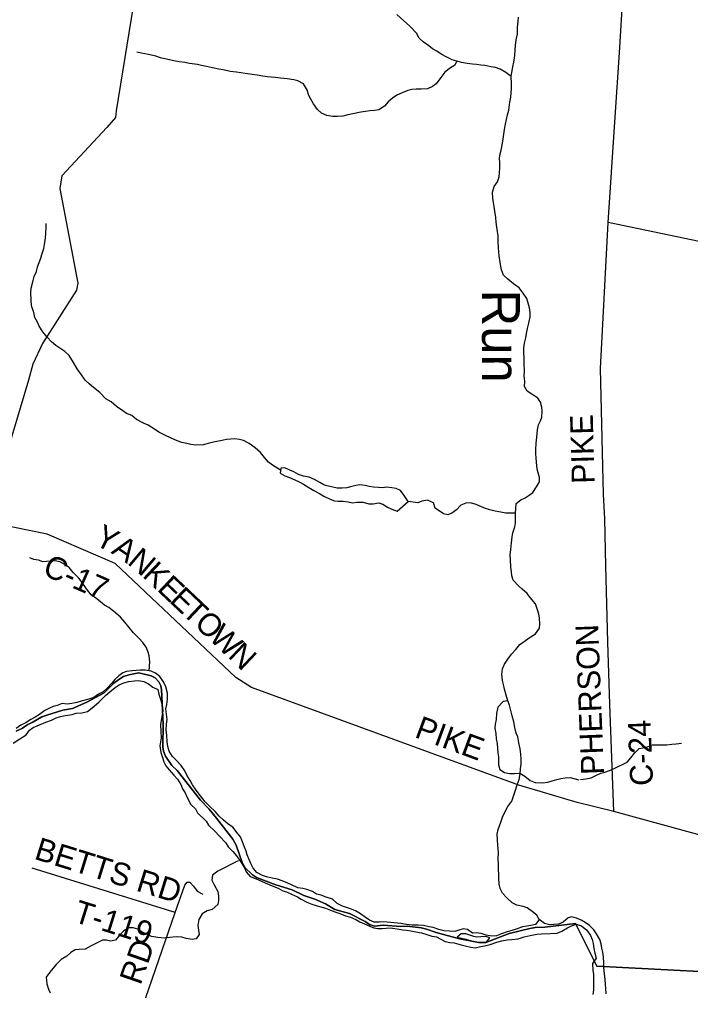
# Model space of a CAD drawing. Extents: x 1643459 to 2064572, y 425441 to 780708.
# Drawn here: x 1785105 to 1793944, y 586239 to 599024 of the extents above; entities that cross this region are included whole.
import ezdxf

# ---------------------------------------------------------------- set-up
doc = ezdxf.new("R2010")
doc.units = 0
for name, color, linetype in [('GM_X_City_Street', 7, 'Continuous'), ('GM_X_Interchange_Ramps', 7, 'Continuous'), ('GM_X_Major_River', 7, 'Continuous'), ('GM_X_Major_River_Text', 7, 'Continuous'), ('GM_X_Minor_Lake', 7, 'Continuous'), ('GM_X_Section_Text', 7, 'Continuous'), ('GM_X_Township_Subdivision_Text', 7, 'Continuous'), ('GM_X_Unincorporated_Text', 7, 'Continuous'), ('GM_X_US_Route', 7, 'Continuous')]:
    doc.layers.add(name, color=color, linetype=linetype)

msp = doc.modelspace()

# ---------------------------------------------------------------- linework, layer by layer
at = {"layer": 'GM_X_City_Street'}
for points in [[(1785063, 589654), (1785145, 589695), (1785215, 589743), (1785275, 589767), (1785400, 589841), (1785464, 589866), (1785676, 589929), (1785804, 589953), (1785995, 590034), (1786220, 590157), (1786348, 590285), (1786415, 590336), (1786475, 590372), (1786545, 590396), (1786679, 590421), (1786839, 590382), (1786891, 590356), (1786943, 590305), (1786969, 590253), (1786976, 590201), (1786998, 589744), (1786995, 589449), (1787004, 589391), (1787030, 589326), (1787112, 589201), (1787183, 589135), (1787488, 588746), (1787603, 588629), (1787702, 588510), (1787915, 588234), (1787961, 588154), (1788044, 587911), (1788075, 587860), (1788173, 587764), (1788229, 587729), (1788481, 587630), (1788696, 587566), (1788850, 587491), (1788996, 587442), (1789134, 587383), (1789259, 587305), (1789453, 587255), (1789657, 587148), (1789717, 587108), (1789779, 587089), (1789897, 587101), (1790127, 587083), (1790213, 587085), (1790395, 587064), (1790467, 587049), (1790593, 587003), (1790900, 586921), (1791176, 586867), (1791248, 586871), (1791553, 586991), (1791826, 587054), (1791898, 587068), (1792026, 587075), (1792428, 587123), (1792709, 586559), (1794061, 586488)], [(1794061, 586488), (1792709, 586559), (1792428, 587123), (1792026, 587075), (1791898, 587068), (1791826, 587054), (1791553, 586991), (1791248, 586871), (1791176, 586867), (1790900, 586921), (1790593, 587003), (1790467, 587049), (1790395, 587064), (1790213, 587085), (1790127, 587083), (1789897, 587101), (1789779, 587089), (1789717, 587108), (1789657, 587148), (1789453, 587255), (1789259, 587305), (1789134, 587383), (1788996, 587442), (1788850, 587491), (1788696, 587566), (1788481, 587630), (1788229, 587729), (1788173, 587764), (1788075, 587860), (1788044, 587911), (1787961, 588154), (1787915, 588234), (1787702, 588510), (1787603, 588629), (1787488, 588746), (1787183, 589135), (1787112, 589201), (1787030, 589326), (1787004, 589391), (1786995, 589449), (1786998, 589744), (1786976, 590201), (1786969, 590253), (1786943, 590305), (1786891, 590356), (1786839, 590382), (1786679, 590421), (1786545, 590396), (1786475, 590372), (1786415, 590336), (1786348, 590285), (1786220, 590157), (1785995, 590034), (1785804, 589953), (1785676, 589929), (1785464, 589866), (1785400, 589841), (1785275, 589767), (1785215, 589743), (1785145, 589695), (1785063, 589654)]]:
    msp.add_lwpolyline(points, dxfattribs=at)
at = {"layer": 'GM_X_Major_River_Text'}
for points in [[(1785328, 606791), (1786619, 602390), (1786660, 602213), (1786853, 601568), (1786925, 601173), (1786882, 600934), (1786380, 597820), (1786372, 597734), (1786255, 597600), (1785662, 596965), (1785638, 596798), (1785873, 595554), (1785859, 595459), (1785408, 594758), (1785283, 594487), (1785225, 594273), (1784673, 592431)], [(1794457, 596018), (1794456, 596018), (1792859, 596352)], [(1787158, 587266), (1785273, 587852)], [(1787158, 587266), (1787282, 587625), (1787316, 587665), (1787350, 587668), (1787398, 587614), (1787445, 587548), (1787521, 587509)], [(1785476, 582397), (1787158, 587266)]]:
    msp.add_lwpolyline(points, dxfattribs=at)
at = {"layer": 'GM_X_Minor_Lake'}
for points in [[(1792934, 588598), (1792881, 590010), (1792852, 590825), (1792828, 591831), (1792813, 592448), (1792796, 592773), (1792759, 594428), (1792859, 596352), (1792945, 597670), (1793013, 598655), (1793084, 599831), (1793122, 600382), (1793144, 600909), (1793165, 601071), (1793558, 602184), (1793616, 602354)], [(1792934, 588598), (1792450, 588716), (1791683, 588942), (1788162, 590231), (1787955, 590362), (1786367, 591862), (1785471, 592247), (1784800, 592384), (1784673, 592431), (1784433, 592524), (1783266, 593466)], [(1794415, 588189), (1794415, 588189), (1794168, 588257), (1792934, 588598)]]:
    msp.add_lwpolyline(points, dxfattribs=at)
at = {"layer": 'GM_X_Township_Subdivision_Text'}
for points in [[(1789138, 592887), (1789115, 592895), (1789063, 592928), (1788993, 592966), (1788923, 592997), (1788847, 593011), (1788781, 593031), (1788721, 593066), (1788667, 593092), (1788599, 593119), (1788547, 593117), (1788540, 593051), (1788602, 593016), (1788660, 592992), (1788730, 592961), (1788790, 592935), (1788848, 592905), (1788916, 592864), (1788984, 592822), (1789056, 592781), (1789114, 592747), (1789199, 592708), (1789253, 592688), (1789304, 592681), (1789368, 592683), (1789434, 592671), (1789490, 592660), (1789550, 592670), (1789632, 592667), (1789706, 592647), (1789764, 592649), (1789839, 592662), (1789893, 592642), (1789953, 592604), (1790011, 592577), (1790081, 592551), (1790224, 592678)], [(1790224, 592678), (1790170, 592757), (1790125, 592823), (1790067, 592848), (1790011, 592856), (1789942, 592865), (1789884, 592857), (1789832, 592861), (1789768, 592868), (1789710, 592876), (1789658, 592890), (1789590, 592897), (1789536, 592889), (1789467, 592871), (1789417, 592859), (1789357, 592854), (1789289, 592852), (1789138, 592887)]]:
    msp.add_lwpolyline(points, dxfattribs=at)
at = {"layer": 'GM_X_Unincorporated_Text'}
for points in [[(1787055, 590075), (1787056, 590154), (1787034, 590238), (1787003, 590304), (1786953, 590373), (1786899, 590419), (1786839, 590442), (1786759, 590456), (1786697, 590456), (1786589, 590449), (1786517, 590439), (1786465, 590420), (1786413, 590382), (1786360, 590336), (1786320, 590284), (1786262, 590218), (1786209, 590174), (1786145, 590139), (1786083, 590099), (1786019, 590077), (1785917, 590050), (1785862, 590032), (1785794, 590018), (1785736, 590010), (1785666, 590019), (1785602, 589993), (1785550, 589977), (1785492, 589954), (1785438, 589924), (1785369, 589874), (1785311, 589838), (1785257, 589806), (1785179, 589761), (1785125, 589731), (1785062, 589689)], [(1785023, 589497), (1785110, 589552), (1785194, 589604), (1785238, 589666), (1785288, 589702), (1785369, 589736), (1785455, 589771), (1785527, 589799), (1785587, 589831), (1785645, 589848), (1785706, 589860), (1785798, 589872), (1785854, 589891), (1785926, 589895), (1786002, 589913), (1786062, 589960), (1786153, 590036), (1786237, 590122), (1786297, 590174), (1786368, 590230), (1786420, 590263), (1786480, 590289), (1786546, 590309), (1786620, 590318), (1786674, 590320), (1786742, 590306), (1786806, 590275), (1786860, 590235), (1786928, 590202), (1786940, 590142), (1786967, 590060), (1786991, 589971), (1786993, 589917), (1786982, 589849), (1786972, 589793), (1786964, 589739), (1786969, 589655), (1786973, 589568), (1786963, 589514), (1786956, 589460), (1786966, 589372)], [(1792440, 587194), (1792380, 587209), (1792330, 587195), (1792266, 587139), (1792204, 587115), (1792142, 587108), (1792088, 587106), (1792020, 587124), (1791950, 587175), (1791902, 587107), (1791842, 587097), (1791789, 587085), (1791729, 587076), (1791659, 587052), (1791591, 587030), (1791527, 587013), (1791453, 586987), (1791389, 586961), (1791320, 586954), (1791253, 586968), (1791187, 586990), (1791123, 586997), (1791073, 586995), (1791005, 587044), (1790947, 587052), (1790893, 587036), (1790839, 587016), (1790770, 587021), (1790698, 587027), (1790627, 587044), (1790553, 587068), (1790501, 587078), (1790427, 587097), (1790355, 587101), (1790279, 587102), (1790203, 587110), (1790129, 587123), (1789993, 587135), (1789903, 587142), (1789841, 587138), (1789776, 587138), (1789715, 587167), (1789647, 587215), (1789595, 587250), (1789531, 587290), (1789467, 587315), (1789413, 587333), (1789361, 587349), (1789291, 587386), (1789228, 587444), (1789132, 587475), (1789078, 587495), (1789018, 587510), (1788966, 587544), (1788890, 587568), (1788836, 587581), (1788770, 587591), (1788690, 587630), (1788638, 587652), (1788566, 587685), (1788505, 587705), (1788433, 587719), (1788359, 587736), (1788305, 587752), (1788231, 587793), (1788183, 587851), (1788153, 587911), (1788128, 587974), (1788106, 588026), (1788092, 588076), (1788070, 588128), (1788043, 588197), (1788015, 588261), (1787973, 588316), (1787916, 588388), (1787854, 588428), (1787790, 588485), (1787736, 588537), (1787682, 588596), (1787609, 588666), (1787553, 588725), (1787489, 588804), (1787434, 588878), (1787384, 588948), (1787352, 589003), (1787311, 589073), (1787283, 589132), (1787237, 589204), (1787175, 589269), (1787120, 589321), (1787078, 589389), (1787060, 589452), (1787051, 589514), (1787045, 589602), (1787039, 589666), (1787044, 589747), (1787050, 589807), (1787040, 589879), (1787033, 589949), (1787045, 590005), (1787055, 590075)], [(1786966, 589372), (1786990, 589308), (1787007, 589251), (1787033, 589199), (1787075, 589143), (1787138, 589076), (1787186, 589024), (1787230, 588953), (1787254, 588897), (1787287, 588841), (1787311, 588788), (1787363, 588690), (1787424, 588631), (1787452, 588581), (1787566, 588468), (1787595, 588418), (1787679, 588339), (1787741, 588271), (1787822, 588186), (1787854, 588132), (1787916, 588071), (1787964, 588013), (1788025, 587924), (1788069, 587854), (1788093, 587803), (1788142, 587741), (1788224, 587708), (1788372, 587643), (1788434, 587617), (1788514, 587587), (1788572, 587552), (1788624, 587538), (1788686, 587509), (1788766, 587471), (1788817, 587442), (1788891, 587402), (1788955, 587376), (1789027, 587353), (1789135, 587322), (1789203, 587298), (1789259, 587274), (1789323, 587253), (1789399, 587225), (1789467, 587206), (1789537, 587174), (1789590, 587146), (1789648, 587117), (1789720, 587085), (1789772, 587064), (1789826, 587056), (1789882, 587056), (1789936, 587059), (1789986, 587063), (1790078, 587051), (1790154, 587038), (1790204, 587034), (1790258, 587026), (1790326, 587013), (1790400, 586997), (1790472, 586976), (1790536, 586956), (1790598, 586948), (1790712, 586887), (1790772, 586872), (1790832, 586868), (1790924, 586843), (1790976, 586829), (1791048, 586809), (1791108, 586802), (1791180, 586818), (1791250, 586832), (1791306, 586845), (1791390, 586875), (1791456, 586895), (1791530, 586906), (1791590, 586910), (1791675, 586922), (1791753, 586945), (1791831, 586965), (1791919, 586980), (1791981, 586988), (1792099, 586992), (1792185, 586993), (1792249, 587023), (1792324, 587063), (1792376, 587092), (1792436, 587112)], [(1792436, 587112), (1792506, 587091), (1792578, 587033), (1792627, 586964), (1792649, 586912), (1792661, 586860), (1792670, 586792), (1792684, 586731), (1792700, 586665), (1792654, 586594)], [(1792830, 586197), (1792827, 586267), (1792823, 586319), (1792820, 586384), (1792808, 586460), (1792801, 586542), (1792801, 586606), (1792797, 586678), (1792786, 586743), (1792776, 586799), (1792765, 586855), (1792747, 586911), (1792705, 586984), (1792668, 587040), (1792612, 587095), (1792555, 587133), (1792503, 587164), (1792440, 587194)], [(1791088, 586952), (1790984, 586984), (1790922, 586984), (1790868, 586940), (1790982, 586917)], [(1790982, 586917), (1791058, 586895), (1791132, 586876), (1791198, 586876), (1791256, 586878), (1791298, 586932), (1791246, 586952), (1791180, 586946), (1791124, 586943), (1791088, 586952)], [(1792654, 586594), (1792656, 586506), (1792664, 586452), (1792664, 586249), (1792656, 586187)]]:
    msp.add_lwpolyline(points, dxfattribs=at)
at = {"layer": 'GM_X_US_Route'}
for points in [[(1791583, 598272), (1791509, 598325), (1791437, 598369), (1791373, 598392), (1791315, 598400), (1791235, 598417), (1791183, 598423), (1791125, 598429), (1791071, 598435), (1791001, 598446), (1790929, 598458), (1790864, 598473), (1790802, 598493), (1790733, 598528), (1790657, 598566), (1790601, 598607), (1790547, 598637), (1790495, 598675), (1790421, 598728), (1790371, 598779), (1790334, 598841), (1790246, 598936), (1790165, 599011), (1790075, 599089)], [(1791638, 592524), (1791647, 592650), (1791710, 592700), (1791766, 592728), (1791816, 592760), (1791867, 592798), (1791915, 592872), (1791952, 592938), (1791952, 592994), (1791929, 593087), (1791921, 593143), (1791910, 593251), (1791906, 593306), (1791907, 593356), (1791911, 593444), (1791920, 593524), (1791927, 593623), (1791943, 593689), (1791968, 593739), (1791984, 593789), (1791989, 593865), (1791983, 593921), (1791969, 593986), (1791934, 594040), (1791854, 594089), (1791790, 594129), (1791758, 594192), (1791759, 594260), (1791753, 594332), (1791756, 594394), (1791752, 594491), (1791751, 594571), (1791748, 594635), (1791748, 594700), (1791758, 594762), (1791775, 594832), (1791783, 594888), (1791794, 594956), (1791814, 595027), (1791831, 595107), (1791829, 595165), (1791824, 595227), (1791789, 595352), (1791739, 595422), (1791687, 595489), (1791610, 595542), (1791536, 595606), (1791482, 595659), (1791453, 595729), (1791435, 595824), (1791422, 595910), (1791418, 595966), (1791414, 596016), (1791411, 596103), (1791408, 596173), (1791392, 596288), (1791383, 596356), (1791377, 596416), (1791364, 596501), (1791356, 596561), (1791349, 596613), (1791341, 596673), (1791337, 596752), (1791358, 596826), (1791401, 596886), (1791421, 596950), (1791427, 597006), (1791430, 597066), (1791430, 597139), (1791427, 597197), (1791435, 597253), (1791448, 597303), (1791466, 597395), (1791475, 597452), (1791483, 597512), (1791494, 597576), (1791506, 597644), (1791519, 597708), (1791533, 597770), (1791548, 597831), (1791564, 597933), (1791575, 598001), (1791586, 598115), (1791586, 598180), (1791583, 598272), (1791589, 598326), (1791604, 598400), (1791616, 598463), (1791631, 598551), (1791635, 598625), (1791636, 598679), (1791646, 598756), (1791665, 598830), (1791666, 598916), (1791674, 599000), (1791677, 599055)], [(1790864, 598473), (1790836, 598417), (1790782, 598385), (1790709, 598331), (1790654, 598259), (1790594, 598177), (1790543, 598141), (1790479, 598111), (1790397, 598108), (1790331, 598108), (1790272, 598101), (1790222, 598087), (1790144, 598057), (1790075, 598027), (1790017, 597987), (1789960, 597940), (1789912, 597880), (1789837, 597836), (1789783, 597824), (1789721, 597820), (1789661, 597813), (1789601, 597801), (1789494, 597782), (1789428, 597766), (1789362, 597752), (1789295, 597744), (1789231, 597745), (1789155, 597759), (1789083, 597792), (1789031, 597840), (1788978, 597915), (1788942, 597975), (1788912, 598030), (1788897, 598088), (1788847, 598175), (1788773, 598217), (1788721, 598231), (1788629, 598240), (1788545, 598250), (1788471, 598259), (1788421, 598265), (1788371, 598269), (1788311, 598278), (1788235, 598290), (1788172, 598299), (1788078, 598313), (1788020, 598322), (1787964, 598328), (1787880, 598340), (1787788, 598361), (1787730, 598371), (1787648, 598388), (1787570, 598404), (1787504, 598417), (1787450, 598429), (1787343, 598446), (1787283, 598458), (1787211, 598464), (1787139, 598477), (1787083, 598491), (1787019, 598506), (1786961, 598518), (1786903, 598540), (1786807, 598563), (1786707, 598582), (1786651, 598592)], [(1788543, 593088), (1788439, 593158), (1788387, 593196), (1788331, 593259), (1788278, 593321), (1788210, 593384), (1788130, 593441), (1788054, 593479), (1788004, 593493), (1787936, 593502), (1787834, 593492), (1787753, 593477), (1787679, 593463), (1787591, 593439), (1787526, 593424), (1787428, 593418), (1787362, 593429), (1787310, 593441), (1787244, 593455), (1787182, 593476), (1787094, 593514), (1787028, 593545), (1786940, 593590), (1786884, 593628), (1786802, 593683), (1786740, 593711), (1786645, 593756), (1786585, 593808), (1786517, 593837), (1786465, 593871), (1786383, 593930), (1786315, 593990), (1786243, 594031), (1786162, 594112), (1786080, 594180), (1786024, 594227), (1785971, 594277), (1785921, 594346), (1785865, 594425), (1785818, 594509), (1785762, 594600), (1785702, 594652), (1785583, 594733), (1785527, 594778), (1785469, 594840), (1785414, 594911), (1785364, 594985), (1785342, 595040), (1785309, 595098), (1785295, 595164), (1785264, 595253), (1785258, 595329), (1785255, 595428), (1785261, 595488), (1785288, 595586), (1785300, 595638), (1785331, 595704), (1785345, 595766), (1785386, 595879), (1785401, 595929), (1785425, 596009), (1785440, 596087), (1785450, 596145), (1785453, 596209), (1785459, 596288), (1785458, 596338)], [(1790690, 592515), (1790578, 592588), (1790557, 592658), (1790479, 592697), (1790406, 592681), (1790354, 592660), (1790224, 592678)], [(1791638, 592524), (1791512, 592525), (1791446, 592537), (1791370, 592550), (1791298, 592566), (1791244, 592584), (1791190, 592609), (1791122, 592637), (1791044, 592660), (1790986, 592656), (1790919, 592628), (1790861, 592570), (1790800, 592523), (1790746, 592503), (1790690, 592515)], [(1791950, 587175), (1791918, 587233), (1791858, 587280), (1791793, 587326), (1791737, 587347), (1791657, 587365), (1791595, 587395), (1791523, 587462), (1791467, 587520), (1791436, 587581), (1791424, 587645), (1791418, 587719), (1791417, 587773), (1791415, 587830), (1791413, 587904), (1791410, 587976), (1791412, 588054), (1791410, 588104), (1791404, 588155), (1791401, 588223), (1791397, 588297), (1791408, 588361), (1791444, 588455), (1791468, 588521), (1791497, 588589), (1791535, 588663), (1791589, 588733), (1791634, 588863), (1791661, 588947), (1791685, 589018), (1791699, 589092), (1791706, 589160), (1791712, 589220), (1791712, 589290), (1791707, 589352), (1791699, 589421), (1791683, 589501), (1791668, 589579), (1791648, 589629), (1791630, 589702), (1791615, 589778), (1791593, 589856), (1791571, 589943), (1791558, 589997), (1791538, 590053), (1791516, 590128), (1791495, 590208), (1791481, 590268), (1791465, 590322), (1791456, 590405), (1791468, 590475), (1791494, 590535), (1791535, 590601), (1791585, 590667), (1791643, 590729), (1791696, 590794), (1791768, 590848), (1791832, 590890), (1791901, 590936), (1791955, 591012), (1791959, 591064), (1791956, 591146), (1791946, 591196), (1791926, 591251), (1791901, 591329), (1791829, 591412), (1791791, 591466), (1791727, 591522), (1791676, 591569), (1791606, 591643), (1791588, 591698), (1791586, 591750), (1791577, 591812), (1791571, 591914), (1791568, 591972), (1791578, 592045), (1791584, 592135), (1791593, 592213), (1791605, 592263), (1791627, 592345), (1791636, 592395), (1791638, 592524)], [(1786812, 590450), (1786824, 590566), (1786814, 590644), (1786800, 590695), (1786773, 590759), (1786731, 590821), (1786679, 590880), (1786607, 590948), (1786552, 591019), (1786492, 591089), (1786436, 591156), (1786371, 591210), (1786281, 591281), (1786227, 591311), (1786125, 591394), (1786050, 591449), (1785988, 591529), (1785932, 591612), (1785889, 591668), (1785813, 591745), (1785761, 591809), (1785695, 591852), (1785636, 591884), (1785578, 591897), (1785509, 591891), (1785415, 591883), (1785357, 591906), (1785295, 591914), (1785244, 591934)], [(1791538, 590053), (1791476, 590044), (1791407, 589968), (1791389, 589888), (1791383, 589809), (1791370, 589745), (1791364, 589693), (1791378, 589623), (1791385, 589551), (1791395, 589490), (1791403, 589426), (1791407, 589370), (1791412, 589316), (1791414, 589266), (1791416, 589210), (1791433, 589149), (1791495, 589111), (1791561, 589098), (1791625, 589098), (1791695, 589102), (1791763, 589061), (1791831, 589003), (1791899, 588980), (1791987, 588972), (1792065, 588981), (1792121, 588999), (1792183, 589019), (1792237, 589031), (1792293, 589040), (1792357, 589046), (1792472, 589014)], [(1792495, 589016), (1792563, 589025), (1792634, 589039), (1792689, 589067), (1792761, 589100), (1792813, 589116), (1792875, 589136), (1792939, 589163), (1792997, 589195), (1793055, 589219), (1793109, 589248), (1793155, 589304), (1793204, 589366), (1793266, 589424), (1793362, 589445), (1793444, 589475), (1793496, 589474), (1793564, 589472), (1793630, 589473), (1793698, 589483), (1793754, 589486), (1793826, 589496)], [(1787984, 587947), (1787717, 587809), (1787650, 587758), (1787638, 587694), (1787670, 587629), (1787717, 587543), (1787727, 587480), (1787729, 587426), (1787718, 587374), (1787642, 587306), (1787578, 587289), (1787512, 587249), (1787467, 587175), (1787455, 587095), (1787463, 587033), (1787474, 586976), (1787434, 586922), (1787380, 586911), (1787302, 586925), (1787246, 586944), (1787168, 586946), (1787086, 586936), (1787016, 586927), (1786926, 586939), (1786844, 586950), (1786770, 586986), (1786718, 587011), (1786664, 587047), (1786602, 587065), (1786544, 587064), (1786478, 587026), (1786424, 586968), (1786371, 586904), (1786305, 586888), (1786253, 586901), (1786199, 586903), (1786129, 586869), (1786051, 586826), (1785972, 586784), (1785890, 586780), (1785838, 586775), (1785784, 586741), (1785728, 586693), (1785654, 586649), (1785589, 586581), (1785505, 586480), (1785458, 586414), (1785464, 586329), (1785488, 586259), (1785511, 586207)]]:
    msp.add_lwpolyline(points, dxfattribs=at)

# ---------------------------------------------------------------- texts
at = {"layer": 'GM_X_Interchange_Ramps'}
msp.add_text('Run', height=500, rotation=270.1151, dxfattribs=at).set_placement((1791196, 595467))
at = {"layer": 'GM_X_Major_River'}
for s, rotation, p in [('BETTS RD', 342.7246, (1785287, 587975)), ('T-119', 342.6293, (1785801, 587150)), ('RD', 70.7795, (1786699, 586300))]:
    msp.add_text(s, height=300, rotation=rotation, dxfattribs=at).set_placement(p)
at = {"layer": 'GM_X_Section_Text'}
for s, rotation, p in [('PIKE', 91.5473, (1792680, 592915)), ('Y', 332.8549, (1786075, 592120)), ('A', 326.3656, (1786302, 592004)), ('C-17', 336.3517, (1785395, 591719)), ('N', 319.8763, (1786514, 591863)), ('K', 316.6316, (1786713, 591696)), ('E', 316.6316, (1786905, 591515)), ('E', 316.6316, (1787068, 591361)), ('T', 316.6316, (1787231, 591207)), ('O', 316.6316, (1787394, 591053)), ('W', 316.6316, (1787586, 590871)), ('PHERSON', 92.2606, (1792804, 589085)), ('N', 316.6316, (1787839, 590633)), ('PIKE', 339.6987, (1790296, 589579)), ('C-24', 92.4002, (1793451, 588940))]:
    msp.add_text(s, height=300, rotation=rotation, dxfattribs=at).set_placement(p)

doc.saveas('drawing.dxf')
